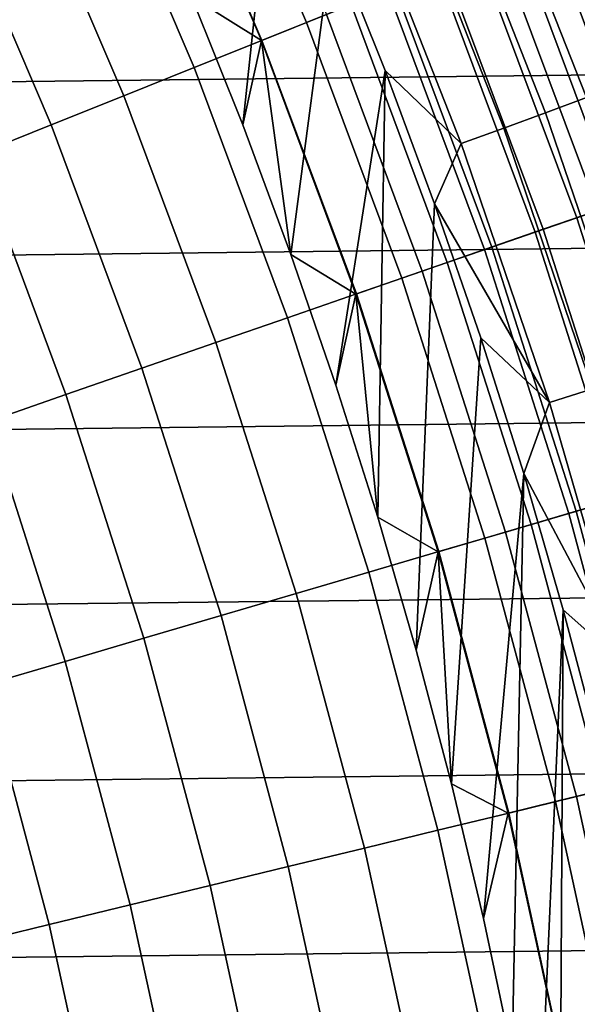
# Model space of a CAD drawing. Header units: metres. Extents: x -109 to 109, y -342 to 66.
# Tile 399 of 512: x 16.97 to 18.86, y 3.87 to 7.19. Entities that reach past the tile are written whole.
import ezdxf

# ---------------------------------------------------------------- set-up
doc = ezdxf.new("R2010")
doc.units = ezdxf.units.M
doc.layers.add('solid_K_24_62_16_000B91', color=7, linetype='CONTINUOUS')

msp = doc.modelspace()

# ---------------------------------------------------------------- linework, layer by layer
at = {"layer": 'solid_K_24_62_16_000B91'}
for points in [[(17.553717, 7.27097, -31), (17.641512, 8.340956, -31), (17.840841, 7.905629, -31), (17.726852, 6.83803, -31)], [(25.166428, 8.235722, 84.926178), (-25.348896, 7.660576, 84.926178), (-25.518194, 7.081512, 84.926178), (25.348892, 7.660587, 84.926178)], [(17.580074, 8.028551, -31.026844), (17.942177, 7.182964, -31.026844), (18.09256, 7.243168, -31.060593), (17.727423, 8.095843, -31.060593)], [(17.645895, 8.058611, -66.200798), (18.009354, 7.209857, -66.200798), (17.79147, 7.12263, -66.36393), (17.432411, 7.961115, -66.36393)], [(17.942177, 7.182964, -31.026844), (17.580074, 8.028551, -31.026844), (17.430693, 7.960331, -31.006601), (17.789719, 7.121929, -31.006601)], [(18.918152, 7.96638, -30.687834), (19.270761, 7.070888, -30.687834), (19.148136, 7.025894, -30.768835), (18.797771, 7.915688, -30.768835)], [(17.432411, 7.961115, -66.36393), (17.79147, 7.12263, -66.36393), (17.563328, 7.031296, -66.509895), (17.208872, 7.859029, -66.509895)], [(17.789719, 7.121929, -31.006601), (17.430693, 7.960331, -31.006601), (17.553717, 7.27097, -31)], [(17.726852, 6.83803, -31), (17.840841, 7.905629, -31), (18.029417, 7.465564, -31), (17.889345, 6.400883, -31)], [(18.797771, 7.915688, -30.768835), (19.148136, 7.025894, -30.768835), (19.019472, 6.978684, -30.8384), (18.671461, 7.862499, -30.8384)], [(17.208872, 7.859029, -66.509895), (17.563328, 7.031296, -66.509895), (17.326092, 6.936321, -66.637932), (16.976425, 7.752873, -66.637932)], [(18.671461, 7.862499, -30.8384), (19.019472, 6.978684, -30.8384), (18.885706, 6.929602, -30.896017), (18.540142, 7.807201, -30.896017)], [(18.540142, 7.807201, -30.896017), (18.885706, 6.929602, -30.896017), (18.747812, 6.879005, -30.941269), (18.404772, 7.750197, -30.941269)], [(16.976425, 7.752873, -66.637932), (17.326092, 6.936321, -66.637932), (17.080975, 6.838191, -66.747398), (16.736252, 7.64319, -66.747398)], [(18.404772, 7.750197, -30.941269), (18.747812, 6.879005, -30.941269), (18.606796, 6.827264, -30.973827), (18.266336, 7.691903, -30.973827)], [(18.266336, 7.691903, -30.973827), (18.606796, 6.827264, -30.973827), (18.463688, 6.774754, -30.993452), (18.125847, 7.632742, -30.993452)], [(25.348892, 7.660587, 84.926178), (-25.518194, 7.081512, 84.926178), (-25.674267, 6.49876, 84.926178), (25.51819, 7.081523, 84.926178)], [(16.736252, 7.64319, -66.747398), (17.080975, 6.838191, -66.747398), (16.829224, 6.737405, -66.83773), (16.489584, 7.53054, -66.83773)], [(18.125847, 7.632742, -30.993452), (18.463688, 6.774754, -30.993452), (18.207144, 7.021004, -31), (18.029417, 7.465564, -31)], [(18.908089, 7.569657, -65.159439), (19.246851, 6.6614, -65.159439), (19.093002, 6.608152, -65.394363), (18.756948, 7.509149, -65.394363)], [(18.77821, 7.517661, -31.420704), (19.114645, 6.615643, -31.420704), (19.234043, 6.656967, -31.527544), (18.895508, 7.56462, -31.527544)], [(18.756948, 7.509149, -65.394363), (19.093002, 6.608152, -65.394363), (18.923693, 6.549554, -65.617065), (18.590618, 7.442561, -65.617065)], [(18.653114, 7.467581, -31.324673), (18.987309, 6.571571, -31.324673), (19.114645, 6.615643, -31.420704), (18.77821, 7.517661, -31.420704)], [(17.889345, 6.400883, -31), (18.029417, 7.465564, -31), (18.207144, 7.021004, -31), (18.041027, 5.959975, -31)], [(18.590618, 7.442561, -65.617065), (18.923693, 6.549554, -65.617065), (18.739788, 6.485904, -65.826408), (18.40995, 7.370232, -65.826408)], [(18.521078, 7.414721, -31.240108), (18.852907, 6.525055, -31.240108), (18.987309, 6.571571, -31.324673), (18.653114, 7.467581, -31.324673)], [(18.383005, 7.359445, -31.167591), (18.71236, 6.476411, -31.167591), (18.852907, 6.525055, -31.240108), (18.521078, 7.414721, -31.240108)], [(18.40995, 7.370232, -65.826408), (18.739788, 6.485904, -65.826408), (18.542225, 6.417526, -66.021317), (18.215864, 7.292532, -66.021317)], [(18.23984, 7.30213, -31.107615), (18.566629, 6.425972, -31.107615), (18.71236, 6.476411, -31.167591), (18.383005, 7.359445, -31.167591)], [(17.789719, 7.121929, -31.006601), (17.553717, 7.27097, -31), (17.726852, 6.83803, -31)], [(18.215864, 7.292532, -66.021317), (18.542225, 6.417526, -66.021317), (18.332014, 6.344771, -66.200798), (18.009354, 7.209857, -66.200798)], [(18.09256, 7.243168, -31.060593), (18.416712, 6.374086, -31.060593), (18.566629, 6.425972, -31.107615), (18.23984, 7.30213, -31.107615)], [(17.942177, 7.182964, -31.026844), (18.263634, 6.321105, -31.026844), (18.416712, 6.374086, -31.060593), (18.09256, 7.243168, -31.060593)], [(18.009354, 7.209857, -66.200798), (18.332014, 6.344771, -66.200798), (18.110228, 6.268011, -66.36393), (17.79147, 7.12263, -66.36393)], [(18.263634, 6.321105, -31.026844), (17.942177, 7.182964, -31.026844), (17.789719, 7.121929, -31.006601), (18.108444, 6.267393, -31.006601)], [(17.79147, 7.12263, -66.36393), (18.110228, 6.268011, -66.36393), (17.877998, 6.187635, -66.509895), (17.563328, 7.031296, -66.509895)], [(17.789719, 7.121929, -31.006601), (17.726852, 6.83803, -31), (17.889345, 6.400883, -31)], [(18.108444, 6.267393, -31.006601), (17.789719, 7.121929, -31.006601), (17.889345, 6.400883, -31)], [(25.51819, 7.081523, 84.926178), (-25.674267, 6.49876, 84.926178), (-25.817019, 5.912654, 84.926178), (25.674263, 6.498771, 84.926178)], [(17.563328, 7.031296, -66.509895), (17.877998, 6.187635, -66.509895), (17.636511, 6.104056, -66.637932), (17.326092, 6.936321, -66.637932)], [(18.181873, 5.515385, -31), (18.041027, 5.959975, -31), (18.207144, 7.021004, -31)], [(18.181873, 5.515385, -31), (18.207144, 7.021004, -31), (18.373917, 6.572188, -31), (18.311741, 5.067555, -31)], [(18.463688, 6.774754, -30.993452), (18.373917, 6.572188, -31), (18.207144, 7.021004, -31)], [(17.326092, 6.936321, -66.637932), (17.636511, 6.104056, -66.637932), (17.387001, 6.0177, -66.747398), (17.080975, 6.838191, -66.747398)], [(18.885706, 6.929602, -30.896017), (19.189754, 6.036769, -30.896017), (19.049641, 5.992692, -30.941269), (18.747812, 6.879005, -30.941269)], [(18.747812, 6.879005, -30.941269), (19.049641, 5.992692, -30.941269), (18.906355, 5.947617, -30.973827), (18.606796, 6.827264, -30.973827)], [(17.080975, 6.838191, -66.747398), (17.387001, 6.0177, -66.747398), (17.130741, 5.929007, -66.83773), (16.829224, 6.737405, -66.83773)], [(18.606796, 6.827264, -30.973827), (18.906355, 5.947617, -30.973827), (18.760942, 5.901873, -30.993452), (18.463688, 6.774754, -30.993452)], [(18.463688, 6.774754, -30.993452), (18.760942, 5.901873, -30.993452), (18.373917, 6.572188, -31)], [(16.829224, 6.737405, -66.83773), (17.130741, 5.929007, -66.83773), (16.86904, 5.838431, -66.908463), (16.572128, 6.63448, -66.908463)], [(18.311741, 5.067555, -31), (18.373917, 6.572188, -31), (18.529617, 6.119465, -31), (18.430597, 4.616612, -31)], [(18.760942, 5.901873, -30.993452), (18.529617, 6.119465, -31), (18.373917, 6.572188, -31)], [(18.923693, 6.549554, -65.617065), (19.2139, 5.64171, -65.617065), (19.027174, 5.586882, -65.826408), (18.739788, 6.485904, -65.826408)], [(18.852907, 6.525055, -31.240108), (19.142029, 5.620606, -31.240108), (19.27849, 5.660676, -31.324673), (18.987309, 6.571571, -31.324673)], [(18.71236, 6.476411, -31.167591), (18.999325, 5.578705, -31.167591), (19.142029, 5.620606, -31.240108), (18.852907, 6.525055, -31.240108)], [(25.674263, 6.498771, 84.926178), (-25.817019, 5.912654, 84.926178), (-25.946384, 5.323495, 84.926178), (25.817017, 5.912664, 84.926178)], [(18.739788, 6.485904, -65.826408), (19.027174, 5.586882, -65.826408), (18.826582, 5.527983, -66.021317), (18.542225, 6.417526, -66.021317)], [(18.566629, 6.425972, -31.107615), (18.851358, 5.535258, -31.107615), (18.999325, 5.578705, -31.167591), (18.71236, 6.476411, -31.167591)], [(18.542225, 6.417526, -66.021317), (18.826582, 5.527983, -66.021317), (18.613146, 5.465313, -66.200798), (18.332014, 6.344771, -66.200798)], [(18.416712, 6.374086, -31.060593), (18.699142, 5.490563, -31.060593), (18.851358, 5.535258, -31.107615), (18.566629, 6.425972, -31.107615)], [(18.108444, 6.267393, -31.006601), (17.889345, 6.400883, -31), (18.041027, 5.959975, -31)], [(18.263634, 6.321105, -31.026844), (18.543716, 5.444927, -31.026844), (18.699142, 5.490563, -31.060593), (18.416712, 6.374086, -31.060593)], [(18.332014, 6.344771, -66.200798), (18.613146, 5.465313, -66.200798), (18.387959, 5.399192, -66.36393), (18.110228, 6.268011, -66.36393)], [(18.543716, 5.444927, -31.026844), (18.263634, 6.321105, -31.026844), (18.108444, 6.267393, -31.006601), (18.386147, 5.39866, -31.006601)], [(18.110228, 6.268011, -66.36393), (18.387959, 5.399192, -66.36393), (18.152168, 5.329957, -66.509895), (17.877998, 6.187635, -66.509895)], [(18.108444, 6.267393, -31.006601), (18.041027, 5.959975, -31), (18.181873, 5.515385, -31)], [(18.386147, 5.39866, -31.006601), (18.108444, 6.267393, -31.006601), (18.181873, 5.515385, -31)], [(17.877998, 6.187635, -66.509895), (18.152168, 5.329957, -66.509895), (17.906979, 5.257963, -66.637932), (17.636511, 6.104056, -66.637932)], [(18.430597, 4.616612, -31), (18.529617, 6.119465, -31), (18.674183, 5.662988, -31), (18.53834, 4.162922, -31)], [(18.760942, 5.901873, -30.993452), (18.674183, 5.662988, -31), (18.529617, 6.119465, -31)], [(17.636511, 6.104056, -66.637932), (17.906979, 5.257963, -66.637932), (17.653641, 5.183577, -66.747398), (17.387001, 6.0177, -66.747398)], [(17.387001, 6.0177, -66.747398), (17.653641, 5.183577, -66.747398), (17.393452, 5.107178, -66.83773), (17.130741, 5.929007, -66.83773)], [(18.906355, 5.947617, -30.973827), (19.164354, 5.054896, -30.973827), (19.016956, 5.016018, -30.993452), (18.760942, 5.901873, -30.993452)], [(25.817017, 5.912664, 84.926178), (-25.946384, 5.323495, 84.926178), (-26.062328, 4.731425, 84.926178), (25.946383, 5.323504, 84.926178)], [(17.130741, 5.929007, -66.83773), (17.393452, 5.107178, -66.83773), (17.127735, 5.029157, -66.908463), (16.86904, 5.838431, -66.908463)], [(18.760942, 5.901873, -30.993452), (19.016956, 5.016018, -30.993452), (18.674183, 5.662988, -31)], [(16.86904, 5.838431, -66.908463), (17.127735, 5.029157, -66.908463), (16.857853, 4.949912, -66.959244), (16.603231, 5.746434, -66.959244)], [(18.634918, 3.70673, -31), (18.53834, 4.162922, -31), (18.674183, 5.662988, -31)], [(18.634918, 3.70673, -31), (18.674183, 5.662988, -31), (18.807482, 5.203187, -31), (18.720276, 3.248261, -31)], [(19.016956, 5.016018, -30.993452), (18.807482, 5.203187, -31), (18.674183, 5.662988, -31)], [(19.027174, 5.586882, -65.826408), (19.271458, 4.675205, -65.826408), (19.068289, 4.625917, -66.021317), (18.826582, 5.527983, -66.021317)], [(18.851358, 5.535258, -31.107615), (19.093386, 4.632005, -31.107615), (19.243252, 4.668362, -31.167591), (18.999325, 5.578705, -31.167591)], [(18.386147, 5.39866, -31.006601), (18.181873, 5.515385, -31), (18.311741, 5.067555, -31)], [(18.826582, 5.527983, -66.021317), (19.068289, 4.625917, -66.021317), (18.852114, 4.573473, -66.200798), (18.613146, 5.465313, -66.200798)], [(18.699142, 5.490563, -31.060593), (18.939215, 4.594604, -31.060593), (19.093386, 4.632005, -31.107615), (18.851358, 5.535258, -31.107615)], [(18.543716, 5.444927, -31.026844), (18.781794, 4.556414, -31.026844), (18.939215, 4.594604, -31.060593), (18.699142, 5.490563, -31.060593)], [(18.781794, 4.556414, -31.026844), (18.543716, 5.444927, -31.026844), (18.386147, 5.39866, -31.006601), (18.6222, 4.517697, -31.006601)], [(18.613146, 5.465313, -66.200798), (18.852114, 4.573473, -66.200798), (18.624035, 4.518142, -66.36393), (18.387959, 5.399192, -66.36393)], [(18.387959, 5.399192, -66.36393), (18.624035, 4.518142, -66.36393), (18.385218, 4.460206, -66.509895), (18.152168, 5.329957, -66.509895)], [(18.386147, 5.39866, -31.006601), (18.311741, 5.067555, -31), (18.430597, 4.616612, -31)], [(18.6222, 4.517697, -31.006601), (18.386147, 5.39866, -31.006601), (18.430597, 4.616612, -31)], [(25.946383, 5.323504, 84.926178), (-26.062328, 4.731425, 84.926178), (-26.164757, 4.136897, 84.926178), (26.062326, 4.731433, 84.926178)], [(18.152168, 5.329957, -66.509895), (18.385218, 4.460206, -66.509895), (18.136879, 4.399959, -66.637932), (17.906979, 5.257963, -66.637932)], [(17.906979, 5.257963, -66.637932), (18.136879, 4.399959, -66.637932), (17.880291, 4.337711, -66.747398), (17.653641, 5.183577, -66.747398)], [(17.653641, 5.183577, -66.747398), (17.880291, 4.337711, -66.747398), (17.61676, 4.273779, -66.83773), (17.393452, 5.107178, -66.83773)], [(18.79435, 2.787904, -31), (18.720276, 3.248261, -31), (18.807482, 5.203187, -31)], [(18.79435, 2.787904, -31), (18.807482, 5.203187, -31), (18.929487, 4.740155, -31), (18.857113, 2.325778, -31)], [(19.016956, 5.016018, -30.993452), (18.929487, 4.740155, -31), (18.807482, 5.203187, -31)], [(17.393452, 5.107178, -66.83773), (17.61676, 4.273779, -66.83773), (17.347633, 4.20849, -66.908463), (17.127735, 5.029157, -66.908463)], [(17.127735, 5.029157, -66.908463), (17.347633, 4.20849, -66.908463), (17.074284, 4.142177, -66.959244), (16.857853, 4.949912, -66.959244)], [(16.857853, 4.949912, -66.959244), (17.074284, 4.142177, -66.959244), (16.798109, 4.075177, -66.989807), (16.585178, 4.869848, -66.989807)], [(26.062326, 4.731433, 84.926178), (-26.164757, 4.136897, 84.926178), (-26.253656, 3.539984, 84.926178), (26.164757, 4.136904, 84.926178)], [(18.6222, 4.517697, -31.006601), (18.430597, 4.616612, -31), (18.53834, 4.162922, -31)], [(19.068289, 4.625917, -66.021317), (19.266802, 3.713372, -66.021317), (19.048376, 3.671273, -66.200798), (18.852114, 4.573473, -66.200798)], [(18.781794, 4.556414, -31.026844), (18.977324, 3.657579, -31.026844), (19.136383, 3.688236, -31.060593), (18.939215, 4.594604, -31.060593)], [(18.977324, 3.657579, -31.026844), (18.781794, 4.556414, -31.026844), (18.6222, 4.517697, -31.006601), (18.816069, 3.6265, -31.006601)], [(18.852114, 4.573473, -66.200798), (19.048376, 3.671273, -66.200798), (18.817923, 3.626857, -66.36393), (18.624035, 4.518142, -66.36393)], [(18.624035, 4.518142, -66.36393), (18.817923, 3.626857, -66.36393), (18.576618, 3.58035, -66.509895), (18.385218, 4.460206, -66.509895)], [(18.816069, 3.6265, -31.006601), (18.6222, 4.517697, -31.006601), (18.53834, 4.162922, -31), (18.634918, 3.70673, -31)], [(18.385218, 4.460206, -66.509895), (18.576618, 3.58035, -66.509895), (18.325695, 3.531988, -66.637932), (18.136879, 4.399959, -66.637932)], [(18.136879, 4.399959, -66.637932), (18.325695, 3.531988, -66.637932), (18.066435, 3.48202, -66.747398), (17.880291, 4.337711, -66.747398)], [(17.880291, 4.337711, -66.747398), (18.066435, 3.48202, -66.747398), (17.800159, 3.4307, -66.83773), (17.61676, 4.273779, -66.83773)], [(17.61676, 4.273779, -66.83773), (17.800159, 3.4307, -66.83773), (17.528233, 3.37829, -66.908463), (17.347633, 4.20849, -66.908463)], [(17.347633, 4.20849, -66.908463), (17.528233, 3.37829, -66.908463), (17.252037, 3.325058, -66.959244), (17.074284, 4.142177, -66.959244)], [(26.164757, 4.136904, 84.926178), (-26.253656, 3.539984, 84.926178), (-26.328917, 2.941396, 84.926178), (26.253654, 3.539989, 84.926178)], [(17.074284, 4.142177, -66.959244), (17.252037, 3.325058, -66.959244), (16.972988, 3.271275, -66.989807), (16.798109, 4.075177, -66.989807)]]:
    msp.add_3dface(points, dxfattribs=at)

doc.saveas('drawing.dxf')
